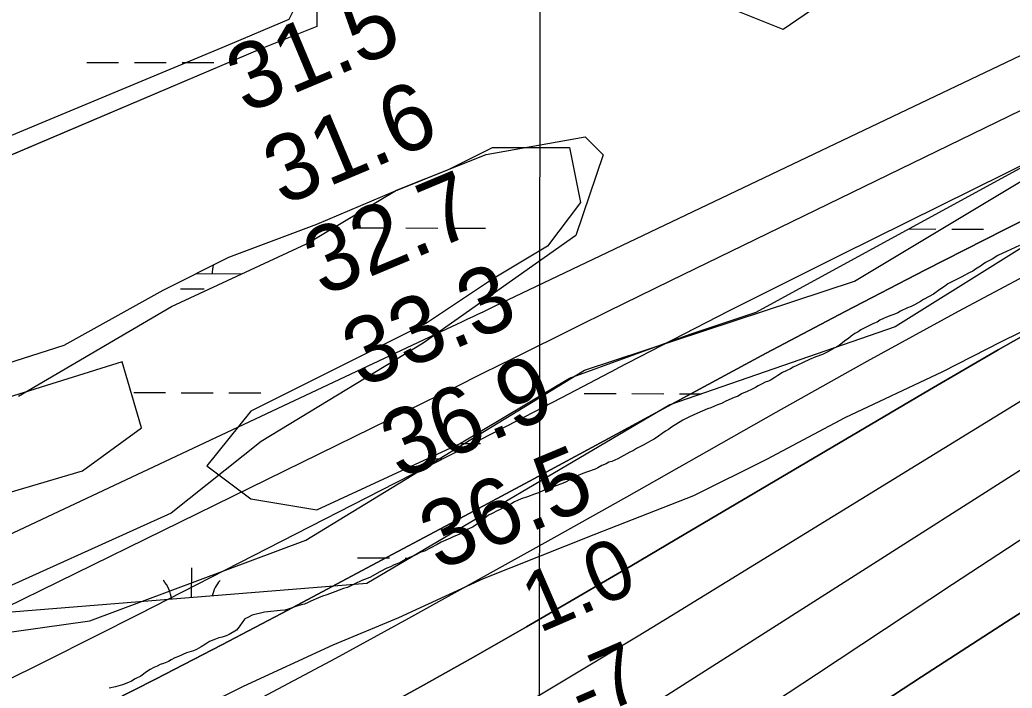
# Model space of a CAD drawing. Extents: x 3219052 to 3256913, y 800770 to 826146.
# Drawn here: x 3248892 to 3249892, y 815747 to 816421 of the extents above; entities that cross this region are included whole.
import ezdxf

# ---------------------------------------------------------------- set-up
doc = ezdxf.new("R2010")
doc.units = 0
for name, color, linetype in [('V-GRID-MAJR', 7, 'Continuous'), ('V-RIVR-EDGE', 7, 'Continuous'), ('V-RIVR-RANG', 7, 'Continuous'), ('V-SITE-VEGE', 7, 'Continuous'), ('V-TOPO-DPTH', 7, 'Continuous'), ('V-TOPO-MAJR', 7, 'Continuous'), ('V-TOPO-MINR', 7, 'Continuous'), ('V-TOPO-SHOR', 7, 'Continuous'), ('V-TOPO-WATR', 7, 'Continuous'), ('V-WETL-SWMP', 7, 'Continuous')]:
    doc.layers.add(name, color=color, linetype=linetype)

msp = doc.modelspace()

# ---------------------------------------------------------------- linework, layer by layer
at = {"layer": 'V-GRID-MAJR'}
msp.add_spline([(3249407.61, 806153.02), (3249412.9, 812213.29), (3249418.19, 818275.5), (3249423.48, 824337.76), (3249423.48, 824339.66)], degree=3, dxfattribs=at)
at = {"layer": 'V-RIVR-EDGE'}
msp.add_lwpolyline([(3250232.92, 816301.55), (3250181.55, 816271.25), (3250106.67, 816223.62), (3250016.56, 816170.38), (3249936.9, 816124.07), (3249880.76, 816096.39), (3249821.57, 816066.11), (3249723.22, 816019.84), (3249644.44, 815977.87), (3249570.88, 815941.1), (3249470.38, 815901.8), (3249358.99, 815857.73), (3249273.69, 815818.39), (3249207.55, 815790.73), (3249117.04, 815749.23), (3249037.83, 815709.87), (3248936.89, 815671), (3248888.59, 815649.82)], dxfattribs=at)
at = {"layer": 'V-SITE-VEGE'}
for p, q in [((3249191.34, 816469.48), (3249191.34, 816414.13)), ((3249191.34, 816414.13), (3249136.02, 816391.99)), ((3249136.02, 816391.99), (3248770.9, 816237.03)), ((3249633.91, 816126.34), (3250120.74, 816391.99)), ((3249324.11, 816270.24), (3249368.37, 816292.38)), ((3249368.37, 816292.38), (3249445.81, 816292.38)), ((3249445.81, 816292.38), (3249456.88, 816237.03)), ((3249268.79, 816248.1), (3249324.11, 816270.24)), ((3249191.34, 816214.89), (3249268.79, 816248.1)), ((3249456.88, 816237.03), (3249423.69, 816192.76)), ((3249102.82, 816181.69), (3249191.34, 816214.89)), ((3249423.69, 816192.76), (3249368.37, 816159.55)), ((3249899.15, 816193.37), (3249886.13, 816187.48)), ((3249036.44, 816148.48), (3249102.82, 816181.69)), ((3249877.45, 816183.46), (3249871.48, 816179.7)), ((3249882.34, 816185.87), (3249877.45, 816183.46)), ((3249886.13, 816187.48), (3249882.34, 816185.87)), ((3249859.82, 816172.71), (3249854.93, 816169.76)), ((3249862.53, 816174.59), (3249859.82, 816172.71)), ((3249864.98, 816176.48), (3249862.53, 816174.59)), ((3249871.48, 816179.7), (3249864.98, 816176.48)), ((3249840.29, 816161.7), (3249827, 816155)), ((3249848.42, 816166), (3249840.29, 816161.7)), ((3249852.22, 816167.6), (3249848.42, 816166)), ((3249854.93, 816169.76), (3249852.22, 816167.6)), ((3249368.37, 816159.55), (3249301.98, 816115.27)), ((3249823.74, 816152.31), (3249818.85, 816149.08)), ((3249827, 816155), (3249823.74, 816152.31)), ((3248936.86, 816093.14), (3249036.44, 816148.48)), ((3249808.27, 816142.09), (3249802.57, 816139.14)), ((3249812.61, 816144.51), (3249808.27, 816142.09)), ((3249818.85, 816149.08), (3249812.61, 816144.51)), ((3249790.09, 816132.16), (3249786.3, 816130.55)), ((3249793.35, 816133.77), (3249790.09, 816132.16)), ((3249799.31, 816136.99), (3249793.35, 816133.77)), ((3249802.57, 816139.14), (3249799.31, 816136.99)), ((3249567.52, 816104.21), (3249633.91, 816126.34)), ((3249769.48, 816123.05), (3249765.15, 816121.45)), ((3249772.74, 816124.12), (3249769.48, 816123.05)), ((3249776.54, 816125.72), (3249772.74, 816124.12)), ((3249779.25, 816127.34), (3249776.54, 816125.72)), ((3249786.3, 816130.55), (3249779.25, 816127.34)), ((3249301.98, 816115.27), (3249213.47, 816071)), ((3249752.13, 816115.01), (3249739.39, 816108.57)), ((3249755.66, 816116.34), (3249752.13, 816115.01)), ((3249758.37, 816118.23), (3249755.66, 816116.34)), ((3249762.17, 816120.1), (3249758.37, 816118.23)), ((3249765.15, 816121.45), (3249762.17, 816120.1)), ((3249445.81, 816059.93), (3249567.52, 816104.21)), ((3249729.61, 816102.12), (3249726.9, 816099.96)), ((3249733.42, 816104.81), (3249729.61, 816102.12)), ((3249736.67, 816106.69), (3249733.42, 816104.81)), ((3249739.39, 816108.57), (3249736.67, 816106.69)), ((3248660.25, 816004.58), (3248936.86, 816093.14)), ((3249717.94, 816093.24), (3249706, 816086.53)), ((3249724.19, 816098.08), (3249717.94, 816093.24)), ((3249726.9, 816099.96), (3249724.19, 816098.08)), ((3249700.58, 816083.84), (3249694.07, 816081.44)), ((3249706, 816086.53), (3249700.58, 816083.84)), ((3249674.82, 816072.59), (3249671.3, 816070.98)), ((3249687.57, 816078.76), (3249674.82, 816072.59)), ((3249694.07, 816081.44), (3249687.57, 816078.76)), ((3249213.47, 816071), (3249124.95, 816026.72)), ((3249655.84, 816062.67), (3249652.85, 816060.51)), ((3249660.45, 816065.62), (3249655.84, 816062.67)), ((3249664.25, 816067.23), (3249660.45, 816065.62)), ((3249668.58, 816069.37), (3249664.25, 816067.23)), ((3249671.3, 816070.98), (3249668.58, 816069.37)), ((3249335.17, 815993.52), (3249445.81, 816059.93)), ((3249636.04, 816052.2), (3249633.32, 816050.32)), ((3249640.1, 816054.08), (3249636.04, 816052.2)), ((3249643.09, 816055.68), (3249640.1, 816054.08)), ((3249646.34, 816056.75), (3249643.09, 816055.68)), ((3249649.05, 816058.09), (3249646.34, 816056.75)), ((3249652.85, 816060.51), (3249649.05, 816058.09)), ((3249615.69, 816041.73), (3249611.9, 816040.4)), ((3249619.22, 816043.89), (3249615.69, 816041.73)), ((3249624.91, 816046.29), (3249619.22, 816043.89)), ((3249629.25, 816048.44), (3249624.91, 816046.29)), ((3249633.32, 816050.32), (3249629.25, 816048.44)), ((3249595.09, 816032.9), (3249591.84, 816031.56)), ((3249598.88, 816034.23), (3249595.09, 816032.9)), ((3249603.5, 816036.65), (3249598.88, 816034.23)), ((3249611.9, 816040.4), (3249603.5, 816036.65)), ((3249124.95, 816026.72), (3249080.7, 815971.38)), ((3249574.21, 816024.06), (3249566.62, 816020.84)), ((3249584.79, 816028.88), (3249574.21, 816024.06)), ((3249588.31, 816029.95), (3249584.79, 816028.88)), ((3249591.84, 816031.56), (3249588.31, 816029.95)), ((3249560.11, 816017.36), (3249548.71, 816010.37)), ((3249566.62, 816020.84), (3249560.11, 816017.36)), ((3249539.22, 816003.92), (3249535.69, 816001.23)), ((3249542.74, 816006.34), (3249539.22, 816003.92)), ((3249545.46, 816007.95), (3249542.74, 816006.34)), ((3249548.71, 816010.37), (3249545.46, 816007.95)), ((3249191.34, 815927.1), (3249335.17, 815993.52)), ((3249519.95, 815992.37), (3249513.44, 815988.88)), ((3249523.21, 815993.97), (3249519.95, 815992.37)), ((3249527.82, 815996.66), (3249523.21, 815993.97)), ((3249531.07, 815998.27), (3249527.82, 815996.66)), ((3249535.69, 816001.23), (3249531.07, 815998.27)), ((3249506.66, 815985.12), (3249494.45, 815978.68)), ((3249510.46, 815987), (3249506.66, 815985.12)), ((3249513.44, 815988.88), (3249510.46, 815987)), ((3249478.46, 815971.71), (3249474.39, 815969.57)), ((3249482.8, 815973.59), (3249478.46, 815971.71)), ((3249485.51, 815975.2), (3249482.8, 815973.59)), ((3249488.49, 815976), (3249485.51, 815975.2)), ((3249494.45, 815978.68), (3249488.49, 815976)), ((3249080.7, 815971.38), (3249124.95, 815938.17)), ((3249459.21, 815963.68), (3249452.97, 815961)), ((3249464.09, 815965.55), (3249459.21, 815963.68)), ((3249471.68, 815967.95), (3249464.09, 815965.55)), ((3249474.39, 815969.57), (3249471.68, 815967.95)), ((3249437.79, 815953.22), (3249432.09, 815951.35)), ((3249441.85, 815955.1), (3249437.79, 815953.22)), ((3249446.19, 815957.24), (3249441.85, 815955.1)), ((3249449.45, 815959.12), (3249446.19, 815957.24)), ((3249452.97, 815961), (3249449.45, 815959.12)), ((3249410.68, 815943.06), (3249403.63, 815940.11)), ((3249414.74, 815944.39), (3249410.68, 815943.06)), ((3249420.44, 815946.8), (3249414.74, 815944.39)), ((3249425.32, 815948.67), (3249420.44, 815946.8)), ((3249429.11, 815950.01), (3249425.32, 815948.67)), ((3249432.09, 815951.35), (3249429.11, 815950.01)), ((3249124.95, 815938.17), (3249191.34, 815927.1)), ((3249390.62, 815935.03), (3249384.11, 815931)), ((3249393.6, 815936.37), (3249390.62, 815935.03)), ((3249397.13, 815938.25), (3249393.6, 815936.37)), ((3249403.63, 815940.11), (3249397.13, 815938.25)), ((3249368.11, 815923.49), (3249364.31, 815921.61)), ((3249372.99, 815926.18), (3249368.11, 815923.49)), ((3249384.11, 815931), (3249372.99, 815926.18)), ((3249352.09, 815912.2), (3249348.83, 815910.05)), ((3249355.35, 815914.62), (3249352.09, 815912.2)), ((3249359.15, 815917.85), (3249355.35, 815914.62)), ((3249361.87, 815919.73), (3249359.15, 815917.85)), ((3249364.31, 815921.61), (3249361.87, 815919.73)), ((3249336.09, 815903.07), (3249332.83, 815901.46)), ((3249339.61, 815904.94), (3249336.09, 815903.07)), ((3249343.95, 815907.63), (3249339.61, 815904.94)), ((3249348.83, 815910.05), (3249343.95, 815907.63)), ((3249312.5, 815892.35), (3249306.26, 815888.85)), ((3249316.57, 815894.49), (3249312.5, 815892.35)), ((3249321.17, 815896.64), (3249316.57, 815894.49)), ((3249326.05, 815898.51), (3249321.17, 815896.64)), ((3249328.77, 815899.85), (3249326.05, 815898.51)), ((3249332.83, 815901.46), (3249328.77, 815899.85)), ((3249296.22, 815884.3), (3249290.53, 815881.35)), ((3249299.75, 815885.64), (3249296.22, 815884.3)), ((3249306.26, 815888.85), (3249299.75, 815885.64)), ((3249269.38, 815871.7), (3249265.58, 815869.82)), ((3249275.07, 815873.84), (3249269.38, 815871.7)), ((3249278.33, 815875.72), (3249275.07, 815873.84)), ((3249281.85, 815877.6), (3249278.33, 815875.72)), ((3249290.53, 815881.35), (3249281.85, 815877.6)), ((3249255, 815864.73), (3249244.7, 815859.09)), ((3249261.79, 815868.21), (3249255, 815864.73)), ((3249265.58, 815869.82), (3249261.79, 815868.21)), ((3249229.78, 815852.39), (3249222.19, 815848.91)), ((3249236.83, 815855.88), (3249229.78, 815852.39)), ((3249244.7, 815859.09), (3249236.83, 815855.88)), ((3249209.46, 815844.63), (3249201.32, 815841.42)), ((3249218.4, 815847.84), (3249209.46, 815844.63)), ((3249222.19, 815848.91), (3249218.4, 815847.84)), ((3249178.82, 815832.05), (3249175.57, 815831.25)), ((3249182.62, 815833.66), (3249178.82, 815832.05)), ((3249185.33, 815835), (3249182.62, 815833.66)), ((3249193.19, 815838.48), (3249185.33, 815835)), ((3249196.99, 815840.09), (3249193.19, 815838.48)), ((3249201.32, 815841.42), (3249196.99, 815840.09)), ((3249138.74, 815824.11), (3249126.27, 815820.92)), ((3249141.98, 815824.36), (3249138.74, 815824.11)), ((3249154.44, 815825.66), (3249141.98, 815824.36)), ((3249159.04, 815825.91), (3249154.44, 815825.66)), ((3249162.56, 815826.98), (3249159.04, 815825.91)), ((3249171.24, 815829.92), (3249162.56, 815826.98)), ((3249175.57, 815831.25), (3249171.24, 815829.92)), ((3249116.77, 815814.46), (3249113.23, 815809.34)), ((3249118.95, 815817.16), (3249116.77, 815814.46)), ((3249121.93, 815818.77), (3249118.95, 815817.16)), ((3249126.27, 815820.92), (3249121.93, 815818.77)), ((3249110.51, 815805.83), (3249103.19, 815801.53)), ((3249113.23, 815809.34), (3249110.51, 815805.83)), ((3249083.4, 815794.31), (3249079.33, 815791.63)), ((3249087.47, 815796.19), (3249083.4, 815794.31)), ((3249092.62, 815798.06), (3249087.47, 815796.19)), ((3249096.14, 815798.86), (3249092.62, 815798.06)), ((3249100.2, 815800.19), (3249096.14, 815798.86)), ((3249103.19, 815801.53), (3249100.2, 815800.19)), ((3249060.08, 815783.05), (3249051.94, 815779.3)), ((3249067.12, 815785.19), (3249060.08, 815783.05)), ((3249070.11, 815786.53), (3249067.12, 815785.19)), ((3249074.99, 815788.94), (3249070.11, 815786.53)), ((3249079.33, 815791.63), (3249074.99, 815788.94)), ((3249037.03, 815772.33), (3249033.51, 815771.26)), ((3249041.91, 815774.2), (3249037.03, 815772.33)), ((3249044.62, 815776.08), (3249041.91, 815774.2)), ((3249048.42, 815777.96), (3249044.62, 815776.08)), ((3249051.94, 815779.3), (3249048.42, 815777.96)), ((3249019.67, 815763.75), (3249013.97, 815759.44)), ((3249023.47, 815766.17), (3249019.67, 815763.75)), ((3249027.27, 815768.31), (3249023.47, 815766.17)), ((3249030.52, 815769.65), (3249027.27, 815768.31)), ((3249033.51, 815771.26), (3249030.52, 815769.65)), ((3249001.77, 815753.27), (3248995.8, 815750.86)), ((3249004.75, 815754.61), (3249001.77, 815753.27)), ((3249008.55, 815756.76), (3249004.75, 815754.61)), ((3249013.97, 815759.44), (3249008.55, 815756.76)), ((3248988.49, 815748.73), (3248982.26, 815747.41)), ((3248995.8, 815750.86), (3248988.49, 815748.73))]:
    msp.add_line(p, q, dxfattribs=at)
at = {"layer": 'V-TOPO-DPTH'}
for points in [[(3248720.99, 815089.38), (3249391.1, 815509.25), (3249419.67, 815523.88), (3249448.08, 815538.78), (3249476.27, 815554.12), (3249504.3, 815569.74), (3249532.06, 815585.84), (3249559.61, 815602.28), (3249586.83, 815619.26), (3249613.84, 815636.59), (3249800.51, 815758.9), (3249885.95, 815814.11), (3249971.85, 815868.6), (3250058.43, 815922), (3250145.47, 815974.67), (3250283.46, 816056.99), (3250301.96, 816067.74), (3250320.61, 816078.21), (3250339.5, 816088.24), (3250358.55, 816097.99), (3250894.2, 816364.52), (3250932.14, 816383.04), (3250970.26, 816401.16), (3251008.65, 816418.7)], [(3248720.99, 815089.38), (3249391.1, 815509.25), (3249419.67, 815523.88), (3249448.08, 815538.78), (3249476.27, 815554.12), (3249504.3, 815569.74), (3249532.06, 815585.84), (3249559.61, 815602.28), (3249586.83, 815619.26), (3249613.84, 815636.59), (3249800.51, 815758.9), (3249885.95, 815814.11), (3249971.85, 815868.6), (3250058.43, 815922), (3250145.47, 815974.67), (3250283.46, 816056.99), (3250301.96, 816067.74), (3250320.61, 816078.21), (3250339.5, 816088.24), (3250358.55, 816097.99), (3250894.2, 816364.52), (3250932.14, 816383.04), (3250970.26, 816401.16), (3251008.65, 816418.7)], [(3248827.14, 815655.91), (3248894.7, 815688.88), (3248961.94, 815722.49), (3249028.97, 815756.5), (3249095.71, 815791.1), (3249162.24, 815826.09), (3249246.52, 815870.89), (3249326.17, 815913.4), (3249405.73, 815956.06), (3249485.16, 815998.97), (3249564.5, 816042.05), (3249643.98, 816084.86), (3249723.73, 816127.15), (3249803.89, 816168.66), (3249884.32, 816209.66), (3250062.08, 816299.17)], [(3248813.09, 815502.63), (3248921.18, 815554.99), (3249028.66, 815608.61), (3249133.39, 815662.02), (3249187.85, 815690.29), (3249242.02, 815719.08), (3249295.77, 815748.66), (3249349.24, 815778.76), (3249402.43, 815809.36), (3249455.54, 815840.1), (3249508.52, 815871.07), (3249561.41, 815902.19), (3249808.39, 816048.19), (3249877.62, 816088.34), (3249947.27, 816127.73)], [(3249947.27, 816127.73), (3249877.62, 816088.34), (3249808.39, 816048.19), (3249561.41, 815902.19), (3249508.52, 815871.07), (3249455.54, 815840.1), (3249402.43, 815809.36), (3249349.24, 815778.76), (3249295.77, 815748.66), (3249242.02, 815719.08), (3249187.85, 815690.29), (3249133.39, 815662.02), (3249028.66, 815608.61), (3248921.18, 815554.99), (3248813.09, 815502.63)], [(3250102.58, 816096.25), (3249537.55, 815736.14), (3249522.89, 815726.85), (3249508.2, 815717.62), (3249493.45, 815708.47), (3249478.67, 815699.37), (3249463.84, 815690.37), (3249448.97, 815681.42), (3249434.04, 815672.57), (3249419.08, 815663.78), (3249041.09, 815443.42), (3249021.71, 815432.17), (3249002.29, 815420.97), (3248982.83, 815409.86), (3248963.33, 815398.79), (3248946.43, 815389.24), (3248935.34, 815383.04), (3248924.22, 815376.9), (3248913.05, 815370.84), (3248901.85, 815364.85), (3248887.84, 815357.43)], [(3250102.58, 816096.25), (3249537.55, 815736.14), (3249522.89, 815726.85), (3249508.2, 815717.62), (3249493.45, 815708.47), (3249478.67, 815699.37), (3249463.84, 815690.37), (3249448.97, 815681.42), (3249434.04, 815672.57), (3249419.08, 815663.78), (3249041.09, 815443.42), (3249021.71, 815432.17), (3249002.29, 815420.97), (3248982.83, 815409.86), (3248963.33, 815398.79), (3248946.43, 815389.24), (3248935.34, 815383.04), (3248924.22, 815376.9), (3248913.05, 815370.84), (3248901.85, 815364.85), (3248887.84, 815357.43)]]:
    msp.add_lwpolyline(points, dxfattribs=at)
at = {"layer": 'V-TOPO-MAJR'}
msp.add_lwpolyline([(3252179.09, 817712.48), (3251754.8, 817370.64), (3251736.77, 817356.58), (3251718.47, 817342.91), (3251699.74, 817329.82), (3251680.73, 817317.11), (3251678.09, 817315.41), (3251660, 817304.2), (3251641.63, 817293.47), (3251622.88, 817283.44), (3251603.85, 817273.89), (3250890.35, 816932.28), (3250129.64, 816494.55), (3249369.18, 816131.61), (3249363.81, 816129.04), (3249358.44, 816126.48), (3249353.06, 816123.92), (3249347.69, 816121.36), (3249346.86, 816120.97), (3249341.9, 816118.61), (3249336.94, 816116.26), (3249331.97, 816113.92), (3249327.01, 816111.58), (3248704.1, 815818.75)], dxfattribs=at)
at = {"layer": 'V-TOPO-MINR'}
for points in [[(3250107.66, 816430.24), (3249547.56, 816157.81), (3249516.08, 816142.44), (3249484.62, 816127), (3249453.22, 816111.47), (3249421.84, 816095.88), (3249419.26, 816094.6), (3249389.18, 816079.63), (3249359.09, 816064.7), (3249328.96, 816049.84), (3249298.81, 816035.01), (3248860.28, 815819.85)], [(3251008.65, 816418.7), (3250970.26, 816401.16), (3250932.14, 816383.04), (3250894.2, 816364.52), (3250358.55, 816097.99), (3250339.5, 816088.24), (3250320.61, 816078.21), (3250301.96, 816067.74), (3250283.46, 816056.99), (3250145.47, 815974.67), (3250058.43, 815922), (3249971.85, 815868.6), (3249885.95, 815814.11), (3249800.51, 815758.9), (3249613.84, 815636.59), (3249586.83, 815619.26), (3249559.61, 815602.28), (3249532.06, 815585.84), (3249504.3, 815569.74), (3249476.27, 815554.12), (3249448.08, 815538.78), (3249419.67, 815523.88), (3249391.1, 815509.25), (3248720.99, 815089.38)], [(3250085.15, 816365.1), (3249719.01, 816183.81), (3249662.56, 816155.64), (3249606.22, 816127.22), (3249550.07, 816098.44), (3249494.03, 816069.43), (3249493.41, 816069.1), (3249437.74, 816040.14), (3249382.03, 816011.28), (3249326.24, 815982.55), (3249270.41, 815953.92), (3249012.94, 815822.33), (3248966.45, 815798.74), (3248919.87, 815775.33), (3248873.15, 815752.2)], [(3250062.08, 816299.17), (3249884.32, 816209.66), (3249803.89, 816168.66), (3249723.73, 816127.15), (3249643.98, 816084.86), (3249564.5, 816042.05), (3249485.16, 815998.97), (3249405.73, 815956.06), (3249326.17, 815913.4), (3249246.52, 815870.89), (3249162.24, 815826.09), (3249095.71, 815791.1), (3249028.97, 815756.5), (3248961.94, 815722.49), (3248894.7, 815688.88), (3248827.14, 815655.91)], [(3249930.18, 816176.29), (3249837.45, 816127.04), (3249745.37, 816076.58), (3249653.72, 816025.32), (3249576.25, 815981.31), (3249503.3, 815940.05), (3249430.25, 815898.96), (3249357.05, 815858.15), (3249283.75, 815817.5), (3249210.14, 815777.43), (3249136.23, 815737.94), (3249061.86, 815699.31), (3248987.19, 815661.26), (3248962.12, 815648.67), (3248874.4, 815605.38)], [(3250242.7, 816121.36), (3249877.4, 815881.79), (3249831.67, 815851.75), (3249785.98, 815821.67), (3249740.33, 815791.53), (3249694.7, 815761.33), (3249637.53, 815723.43), (3249620.47, 815712.22), (3249603.36, 815701.1), (3249586.17, 815690.11), (3249568.92, 815679.2), (3249543.1, 815663.03), (3249538.7, 815660.31), (3249534.27, 815657.63), (3249529.8, 815655.02), (3249525.3, 815652.45), (3249303.96, 815527.86), (3249236.65, 815490.35), (3249169.14, 815453.23), (3249101.32, 815416.68), (3249033.28, 815380.53), (3248934.91, 815328.78)], [(3250102.58, 816096.25), (3249537.55, 815736.14), (3249522.89, 815726.85), (3249508.2, 815717.62), (3249493.45, 815708.47), (3249478.67, 815699.37), (3249463.84, 815690.37), (3249448.97, 815681.42), (3249434.04, 815672.57), (3249419.08, 815663.78), (3249041.09, 815443.42), (3249021.71, 815432.17), (3249002.29, 815420.97), (3248982.83, 815409.86), (3248963.33, 815398.79), (3248946.43, 815389.24), (3248935.34, 815383.04), (3248924.22, 815376.9), (3248913.05, 815370.84), (3248901.85, 815364.85), (3248887.84, 815357.43)], [(3249957.88, 816071.85), (3249548.52, 815820.41), (3249515.06, 815799.97), (3249481.54, 815779.63), (3249447.92, 815759.44), (3249414.23, 815739.37), (3249380.35, 815719.64), (3249346.27, 815700.27), (3249311.88, 815681.44), (3249277.3, 815662.97), (3249071.48, 815555.14), (3248956.91, 815496.06), (3248841.85, 815437.96)]]:
    msp.add_lwpolyline(points, dxfattribs=at)
at = {"layer": 'V-TOPO-SHOR'}
for points in [[(3251527.69, 817538.61), (3250902.45, 817168.86), (3250268.13, 816781.04), (3249806.01, 816510.5), (3249661, 816411.25), (3249615.78, 816429.45), (3249615.99, 816529), (3249589.13, 816664.81), (3249525.76, 816655.89), (3249480.45, 816628.83), (3249290.26, 816565.88), (3249154.4, 816511.87), (3249127.21, 816493.82), (3249172.35, 816439.43), (3249163.26, 816421.35), (3249099.85, 816394.33), (3248710.36, 816232.24)], [(3248836.15, 815797.57), (3248962.89, 815815.41), (3249180.26, 815896.4), (3249461.17, 816067.77), (3249732.87, 816157.7), (3250258.43, 816473.35), (3250575.64, 816689.89), (3250738.77, 816798.15), (3251373.23, 817249.33), (3251762.89, 817492.86)], [(3248890.96, 816041.81), (3249045, 816131.99), (3249180.89, 816195.06), (3249271.5, 816249.17), (3249362.08, 816285.18), (3249461.67, 816303.07), (3249479.73, 816284.93), (3249452.41, 816203.54), (3249298.33, 816095.26), (3249135.22, 815996.05), (3249044.56, 815923.84), (3248845.27, 815833.75)]]:
    msp.add_lwpolyline(points, dxfattribs=at)
at = {"layer": 'V-TOPO-WATR'}
msp.add_lwpolyline([(3249947.27, 816127.73), (3249877.62, 816088.34), (3249808.39, 816048.19), (3249561.41, 815902.19), (3249508.52, 815871.07), (3249455.54, 815840.1), (3249402.43, 815809.36), (3249349.24, 815778.76), (3249295.77, 815748.66), (3249242.02, 815719.08), (3249187.85, 815690.29), (3249133.39, 815662.02), (3249028.66, 815608.61), (3248921.18, 815554.99), (3248813.09, 815502.63)], dxfattribs=at)
at = {"layer": 'V-WETL-SWMP'}
for p, q in [((3248959.59, 816378.08), (3248991.59, 816378.01)), ((3249007.59, 816377.98), (3249039.59, 816377.91)), ((3249055.59, 816377.88), (3249087.59, 816377.81)), ((3249233.15, 816211.33), (3249265.15, 816211.26)), ((3249281.15, 816211.23), (3249313.15, 816211.16)), ((3249329.15, 816211.13), (3249361.15, 816211.06)), ((3249787.52, 816210.17), (3249815.05, 816210.11)), ((3249831.05, 816210.08), (3249863.05, 816210.01)), ((3249069.95, 816165.24), (3249115.98, 816165.14)), ((3249053.95, 816149.84), (3249077.95, 816149.79)), ((3249006.89, 816045.3), (3249038.89, 816045.24)), ((3249054.89, 816045.2), (3249086.89, 816045.13)), ((3249102.89, 816045.1), (3249134.89, 816045.03)), ((3249460.8, 816044.35), (3249492.8, 816044.28)), ((3249508.8, 816044.25), (3249540.8, 816044.18)), ((3249556.8, 816044.15), (3249578.86, 816044.1)), ((3249335.77, 815993.87), (3249356.1, 815993.83)), ((3249302.67, 815978.51), (3249318.07, 815978.48)), ((3249232.45, 815878.66), (3249264.45, 815878.59)), ((3249280.45, 815878.55), (3249285.05, 815878.54)), ((3249065.3, 815838.71), (3249065.36, 815868.58))]:
    msp.add_line(p, q, dxfattribs=at)
for points in [[(3252051.01, 817579.46), (3251616.72, 817309.34), (3250994.62, 816898.28), (3250180.81, 816365.86), (3249773.9, 816111.4), (3249546.97, 816033.1), (3249241.79, 815853.02), (3248854.14, 815821.59)], [(3249722.42, 816458.41), (3249656.04, 816447.34), (3249622.84, 816469.48), (3249589.65, 816524.82), (3249567.52, 816569.1), (3249545.39, 816602.3), (3249490.07, 816624.44), (3249412.62, 816613.37), (3249346.24, 816569.1), (3249235.6, 816524.82), (3249191.34, 816469.48), (3249191.34, 816414.13), (3249136.02, 816391.99), (3248770.9, 816237.03)], [(3248660.25, 816004.58), (3248936.86, 816093.14), (3249036.44, 816148.48), (3249102.82, 816181.69), (3249191.34, 816214.89), (3249268.79, 816248.1), (3249324.11, 816270.24), (3249368.37, 816292.38), (3249445.82, 816292.38), (3249456.88, 816237.03), (3249423.69, 816192.76), (3249368.37, 816159.55), (3249301.98, 816115.27), (3249213.47, 816071), (3249124.95, 816026.72), (3249080.7, 815971.38), (3249124.95, 815938.17), (3249191.34, 815927.1), (3249335.17, 815993.52), (3249445.82, 816059.93), (3249567.52, 816104.21), (3249633.91, 816126.34), (3250120.74, 816391.99)], [(3248709.43, 815894.01), (3248955.44, 815966.42), (3249014.86, 816009.61), (3248995.3, 816076.17), (3248781.39, 816009.46)]]:
    msp.add_lwpolyline(points, dxfattribs=at)
for centre, start, end in [((3249121.23, 816165.61), 166.66568, 180.65175), ((3249010.05, 815833.17), 6.36103, 40.65175), ((3249120.53, 815832.93), 139.10809, 167.77837)]:
    msp.add_arc(centre, 35.25, start, end, dxfattribs=at)

# ---------------------------------------------------------------- texts
at = {"layer": 'V-RIVR-RANG'}
for s, height, rotation, p in [('31.5', 67, 22.74833, (3249119.41, 816325.93)), ('31.6', 67, 22.74833, (3249156.6, 816233.09)), ('32.7', 67, 22.74833, (3249197.2, 816141.68)), ('33.3', 67, 22.74833, (3249236.09, 816049.55)), ('36.9', 67, 22.74833, (3249274.75, 815957.32)), ('36.5', 67, 22.74833, (3249313.88, 815865.3)), ('1.0', 60, 23.49114, (3249415.32, 815802.49)), ('-7', 60, 23.49114, (3249459.63, 815712.72))]:
    msp.add_text(s, height=height, rotation=rotation, dxfattribs=at).set_placement(p)

doc.saveas('drawing.dxf')
